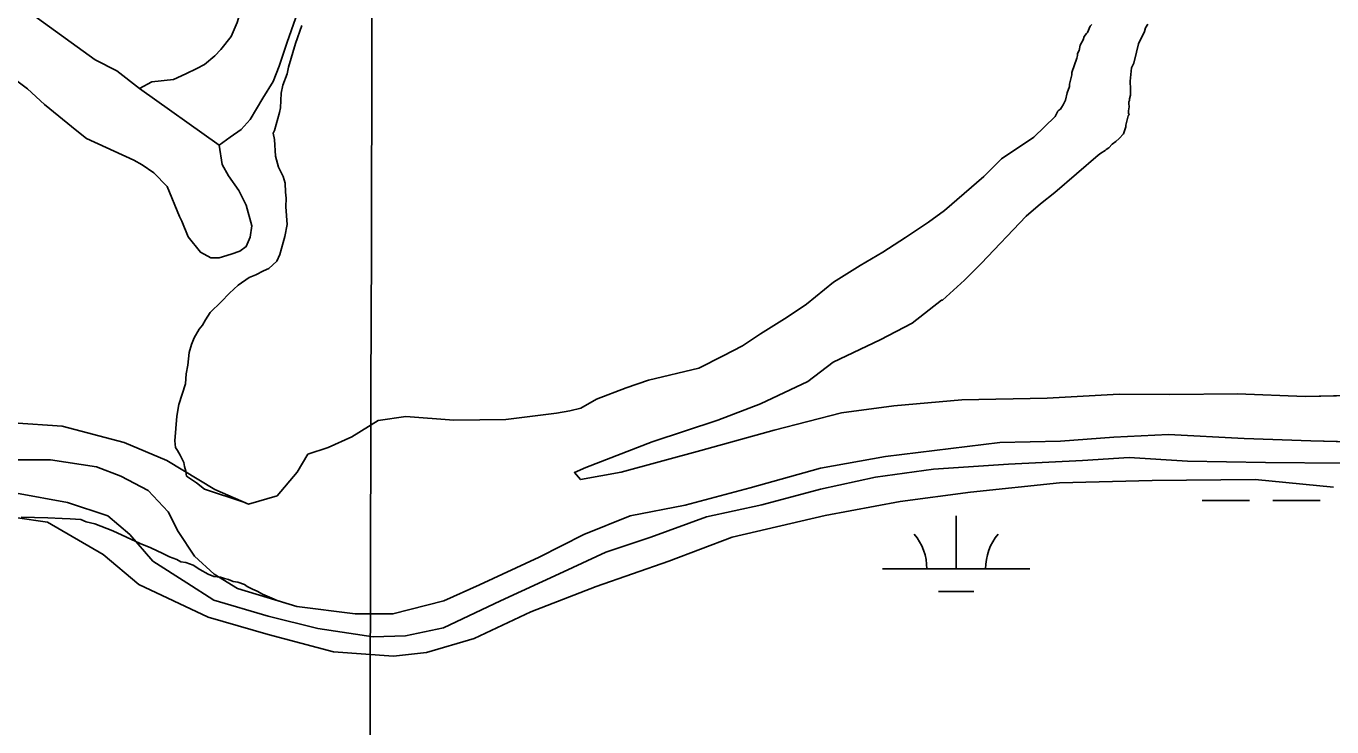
# Model space of a CAD drawing. Extents: x 3177185 to 3215018, y 812988 to 838321.
# Drawn here: x 3191596 to 3192482, y 820560 to 821036 of the extents above; entities that cross this region are included whole.
import ezdxf

# ---------------------------------------------------------------- set-up
doc = ezdxf.new("R2010")
doc.units = 0
for name, color, linetype in [('V-GRID-MAJR', 7, 'Continuous'), ('V-ROAD-CNTR', 7, 'Continuous'), ('V-SITE-VEGE', 7, 'Continuous'), ('V-TOPO-SHOR', 7, 'Continuous'), ('V-WETL-SWMP', 7, 'Continuous')]:
    doc.layers.add(name, color=color, linetype=linetype)

msp = doc.modelspace()

# ---------------------------------------------------------------- linework, layer by layer
at = {"layer": 'V-GRID-MAJR'}
msp.add_spline([(3191823.85, 818374.88), (3191838.83, 824434.08), (3191853.82, 830496.35), (3191868.81, 836558.67), (3191868.82, 836561.71)], degree=3, dxfattribs=at)
at = {"layer": 'V-ROAD-CNTR'}
msp.add_lwpolyline([(3191589.08, 820718.57), (3191623.81, 820712.17), (3191651.1, 820703.31), (3191666.11, 820690.48), (3191681.65, 820672.47), (3191704.65, 820657.81), (3191722.97, 820645.98), (3191759.85, 820635), (3191793.66, 820626.82), (3191831.25, 820621.17), (3191853.18, 820621.67), (3191878.94, 820627.28), (3191917.67, 820645.57), (3191960.43, 820665.31), (3191989.09, 820678.52), (3192019.84, 820688.76), (3192057.6, 820702.53), (3192095.17, 820710.69), (3192134.83, 820721.21), (3192172.31, 820729.46), (3192211.71, 820734.91), (3192262.47, 820738.38), (3192312.77, 820740.78), (3192344.44, 820742.81), (3192384.14, 820740.32), (3192437.05, 820739.48), (3192490.15, 820738.89)], dxfattribs=at)
at = {"layer": 'V-SITE-VEGE'}
for p, q in [((3191778.58, 821023.75), (3191782.9, 821036)), ((3192318.04, 821035.61), (3192316.17, 821031.32)), ((3192355.6, 821034.44), (3192357.09, 821036.94)), ((3192313.19, 821026.32), (3192311.32, 821022.75)), ((3192313.95, 821028.47), (3192313.19, 821026.32)), ((3192315.43, 821030.61), (3192313.95, 821028.47)), ((3192316.17, 821031.32), (3192315.43, 821030.61)), ((3192350.72, 821023.7), (3192354.84, 821031.93)), ((3192354.84, 821031.93), (3192355.6, 821034.44)), ((3191773.73, 821007.86), (3191778.58, 821023.75)), ((3192309.42, 821017.01), (3192309.39, 821015.56)), ((3192310.54, 821019.15), (3192309.42, 821017.01)), ((3192311.32, 821022.75), (3192310.54, 821019.15)), ((3192347.6, 821010.41), (3192349.54, 821017.95)), ((3192349.54, 821017.95), (3192350.72, 821023.7)), ((3192309, 821013.77), (3192305.58, 821004.09)), ((3192309.39, 821015.56), (3192309, 821013.77)), ((3192346.1, 821007.19), (3192346.48, 821008.27)), ((3192346.48, 821008.27), (3192347.6, 821010.41)), ((3191769.87, 820995.61), (3191772.74, 821003.31)), ((3191772.74, 821003.31), (3191773.73, 821007.86)), ((3192305.55, 821002.65), (3192303.99, 820996.18)), ((3192305.58, 821004.09), (3192305.55, 821002.65)), ((3192345.21, 820998.19), (3192346.1, 821007.19)), ((3191768.86, 820990.15), (3191769.87, 820995.61)), ((3192302.45, 820990.44), (3192301.27, 820985.41)), ((3192303.96, 820994.73), (3192302.45, 820990.44)), ((3192303.99, 820996.18), (3192303.96, 820994.73)), ((3192345.18, 820996.38), (3192345.21, 820998.19)), ((3192345.51, 820994.58), (3192345.18, 820996.38)), ((3192345.41, 820988.8), (3192345.51, 820994.58)), ((3191768.22, 820980.12), (3191768.86, 820990.15)), ((3192299.77, 820982.18), (3192298.66, 820980.4)), ((3192301.27, 820985.41), (3192299.77, 820982.18)), ((3192344.22, 820983.05), (3192344.24, 820984.14)), ((3192344.54, 820980.88), (3192344.22, 820983.05)), ((3192344.24, 820984.14), (3192344.62, 820985.21)), ((3192344.62, 820985.21), (3192344.64, 820986.29)), ((3192344.64, 820986.29), (3192345.41, 820988.8)), ((3191764.3, 820964.67), (3191767.71, 820976.93)), ((3191767.71, 820976.93), (3191768.22, 820980.12)), ((3192294.22, 820974.34), (3192279.73, 820960.35)), ((3192296.09, 820977.92), (3192294.22, 820974.34)), ((3192296.82, 820978.63), (3192296.09, 820977.92)), ((3192297.92, 820979.33), (3192296.82, 820978.63)), ((3192298.66, 820980.4), (3192297.92, 820979.33)), ((3192342.15, 820968.3), (3192343.71, 820974.77)), ((3192343.71, 820974.77), (3192344.45, 820975.47)), ((3192344.11, 820976.56), (3192344.13, 820978)), ((3192344.45, 820975.47), (3192344.11, 820976.56)), ((3192344.13, 820978), (3192344.54, 820980.88)), ((3191763.35, 820962.86), (3191764.3, 820964.67)), ((3192340.61, 820962.55), (3192342.13, 820967.22)), ((3192342.13, 820967.22), (3192342.15, 820968.3)), ((3191764.19, 820958.74), (3191763.35, 820962.86)), ((3191764.9, 820947.31), (3191764.19, 820958.74)), ((3192279.73, 820960.35), (3192257.87, 820945.48)), ((3192330.7, 820952.99), (3192332.91, 820955.47)), ((3192332.91, 820955.47), (3192335.46, 820957.23)), ((3192335.46, 820957.23), (3192337.67, 820959.36)), ((3192337.67, 820959.36), (3192340.61, 820962.55)), ((3191767.05, 820939.97), (3191764.9, 820947.31)), ((3192293.92, 820922.65), (3192323.39, 820948.07)), ((3192323.39, 820948.07), (3192325.22, 820949.48)), ((3192325.22, 820949.48), (3192328.14, 820951.23)), ((3192328.14, 820951.23), (3192328.87, 820951.94)), ((3192328.87, 820951.94), (3192330.7, 820952.99)), ((3191770.14, 820933.53), (3191767.05, 820939.97)), ((3192257.87, 820945.48), (3192245.77, 820933.61)), ((3191771.42, 820928.94), (3191770.14, 820933.53)), ((3191771.78, 820923), (3191771.42, 820928.94)), ((3192245.77, 820933.61), (3192219.21, 820910.5)), ((3191772.16, 820918.89), (3191771.78, 820923)), ((3192284.27, 820914.9), (3192293.92, 820922.65)), ((3191772.05, 820912.96), (3191772.16, 820918.89)), ((3191772.76, 820901.07), (3191772.05, 820912.96)), ((3192219.21, 820910.5), (3192208.17, 820902.58)), ((3192274.61, 820906.55), (3192284.27, 820914.9)), ((3192208.17, 820902.58), (3192192.73, 820892.15)), ((3192243.93, 820874.6), (3192274.61, 820906.55)), ((3191767.83, 820880.62), (3191771.24, 820892.89)), ((3191771.24, 820892.89), (3191772.76, 820901.07)), ((3192192.73, 820892.15), (3192177.3, 820882.12)), ((3191760.36, 820871.17), (3191765.93, 820876.09)), ((3191765.93, 820876.09), (3191767.83, 820880.62)), ((3192177.3, 820882.12), (3192161.88, 820873.08)), ((3191747.02, 820865.02), (3191751.61, 820866.76)), ((3191751.61, 820866.76), (3191756.68, 820869.41)), ((3191756.68, 820869.41), (3191760.36, 820871.17)), ((3192161.88, 820873.08), (3192143.85, 820861.91)), ((3192232.63, 820863.11), (3192243.93, 820874.6)), ((3191733.59, 820854.3), (3191739.62, 820859.67)), ((3191739.62, 820859.67), (3191747.02, 820865.02)), ((3192143.85, 820861.91), (3192125.35, 820846.78)), ((3192217.73, 820849.7), (3192232.63, 820863.11)), ((3191720.58, 820841.29), (3191728.01, 820848.46)), ((3191728.01, 820848.46), (3191733.59, 820854.3)), ((3192197.25, 820833.89), (3192217.04, 820849.58)), ((3192217.04, 820849.58), (3192217.73, 820849.7)), ((3191717.29, 820836.33), (3191720.58, 820841.29)), ((3192125.35, 820846.78), (3192112.32, 820838.1)), ((3191713.08, 820830.02), (3191715.41, 820832.71)), ((3191715.41, 820832.71), (3191717.29, 820836.33)), ((3192112.32, 820838.1), (3192094.29, 820826.73)), ((3192175.39, 820822.74), (3192197.25, 820833.89)), ((3191707.87, 820819.61), (3191709.78, 820824.14)), ((3191709.78, 820824.14), (3191713.08, 820830.02)), ((3192094.29, 820826.73), (3192082.06, 820818.62)), ((3192143.59, 820807.46), (3192175.39, 820822.74)), ((3191705.34, 820805.51), (3191706.41, 820814.16)), ((3191706.41, 820814.16), (3191707.87, 820819.61)), ((3192082.06, 820818.62), (3192068.86, 820811.72)), ((3191704.32, 820799.59), (3191705.34, 820805.51)), ((3192068.86, 820811.72), (3192052.27, 820803.49)), ((3192126.37, 820794.37), (3192143.59, 820807.46)), ((3191703.75, 820792.76), (3191704.32, 820799.59)), ((3192018.25, 820795.38), (3192003.1, 820790.1)), ((3192052.27, 820803.49), (3192018.25, 820795.38)), ((3191699.39, 820778.68), (3191703.75, 820792.76)), ((3192003.1, 820790.1), (3191982.95, 820782.33)), ((3192094.31, 820779.27), (3192126.37, 820794.37)), ((3191697.88, 820770.95), (3191699.39, 820778.68)), ((3191982.95, 820782.33), (3191972.14, 820776.19)), ((3192065.31, 820768.15), (3192094.31, 820779.27)), ((3192184.8, 820777.89), (3192149.14, 820773.06)), ((3192230.94, 820782), (3192184.8, 820777.89)), ((3192288.9, 820783.18), (3192230.94, 820782)), ((3192337.74, 820785.75), (3192288.9, 820783.18)), ((3192372.17, 820785.58), (3192337.74, 820785.75)), ((3192417.97, 820785.91), (3192372.17, 820785.58)), ((3192463.91, 820784.13), (3192417.97, 820785.91)), ((3192506.46, 820785.14), (3192463.91, 820784.13)), ((3191696.67, 820754.08), (3191697.88, 820770.95)), ((3191853.47, 820770.58), (3191834.57, 820767.92)), ((3191885.92, 820768.16), (3191853.47, 820770.58)), ((3191921.24, 820768.59), (3191885.92, 820768.16)), ((3191955.64, 820772.91), (3191921.24, 820768.59)), ((3191964.78, 820774.53), (3191955.64, 820772.91)), ((3191972.14, 820776.19), (3191964.78, 820774.53)), ((3192149.14, 820773.06), (3192103.59, 820761.31)), ((3191834.57, 820767.92), (3191816.85, 820756.79)), ((3192020.67, 820753.36), (3192065.31, 820768.15)), ((3192103.59, 820761.31), (3192053.76, 820747.49)), ((3191697.05, 820749.51), (3191696.67, 820754.08)), ((3191816.85, 820756.79), (3191800.7, 820749.68)), ((3191975.71, 820736.1), (3192020.67, 820753.36)), ((3192179.09, 820743.55), (3192256.58, 820752.93)), ((3192256.58, 820752.93), (3192297.98, 820753.87)), ((3192297.98, 820753.87), (3192334.05, 820756.58)), ((3192334.05, 820756.58), (3192371.16, 820758.47)), ((3192371.16, 820758.47), (3192422.63, 820755.62)), ((3192422.63, 820755.62), (3192467.78, 820754.12)), ((3192467.78, 820754.12), (3192513.12, 820752.97)), ((3191698.38, 820747.67), (3191697.05, 820749.51)), ((3191700.15, 820744.44), (3191698.38, 820747.67)), ((3191701.47, 820741.68), (3191700.15, 820744.44)), ((3191786.97, 820745.07), (3191779.53, 820732.79)), ((3191800.7, 820749.68), (3191786.97, 820745.07)), ((3192053.76, 820747.49), (3191999.69, 820732.77)), ((3192134.92, 820735.53), (3192179.09, 820743.55)), ((3191702.8, 820739.37), (3191701.47, 820741.68)), ((3191703.21, 820736.63), (3191702.8, 820739.37)), ((3191704.06, 820733.42), (3191703.21, 820736.63)), ((3191704.46, 820730.21), (3191704.06, 820733.42)), ((3191967.9, 820732.62), (3191975.71, 820736.1)), ((3192087.21, 820722.19), (3192134.92, 820735.53)), ((3191711.23, 820725.53), (3191704.46, 820730.21)), ((3191716.63, 820721.32), (3191711.23, 820725.53)), ((3191779.53, 820732.79), (3191766.03, 820716.74)), ((3191972.04, 820727.8), (3191967.9, 820732.62)), ((3191999.69, 820732.77), (3191972.04, 820727.8)), ((3191743.38, 820712.58), (3191716.63, 820721.32)), ((3191766.03, 820716.74), (3191746.65, 820711.18)), ((3192043.06, 820710.56), (3192087.21, 820722.19)), ((3191746.65, 820711.18), (3191743.38, 820712.58)), ((3192005.77, 820703.29), (3192043.06, 820710.56)), ((3191592.21, 820702.28), (3191610.46, 820701.95)), ((3191610.46, 820701.95), (3191620.03, 820701.33)), ((3191620.03, 820701.33), (3191625.51, 820701.23)), ((3191625.51, 820701.23), (3191632.8, 820700.64)), ((3191632.8, 820700.64), (3191636.43, 820699.21)), ((3191636.43, 820699.21), (3191642.33, 820697.74)), ((3191642.33, 820697.74), (3191646.42, 820696.29)), ((3191974.37, 820690.55), (3192005.77, 820703.29)), ((3191646.42, 820696.29), (3191654.57, 820692.95)), ((3191654.57, 820692.95), (3191673.14, 820684.41)), ((3191943.89, 820675.24), (3191974.37, 820690.55)), ((3191673.14, 820684.41), (3191680.39, 820681.54)), ((3191680.39, 820681.54), (3191688.54, 820677.75)), ((3191688.54, 820677.75), (3191693.06, 820675.39)), ((3191693.06, 820675.39), (3191698.05, 820673.47)), ((3191698.05, 820673.47), (3191700.76, 820672.05)), ((3191700.76, 820672.05), (3191703.94, 820671.54)), ((3191703.94, 820671.54), (3191708.93, 820669.63)), ((3191903.48, 820656.32), (3191943.89, 820675.24)), ((3191708.93, 820669.63), (3191713.45, 820666.81)), ((3191713.45, 820666.81), (3191719.32, 820663.51)), ((3191719.32, 820663.51), (3191722.95, 820662.08)), ((3191722.95, 820662.08), (3191727.5, 820661.54)), ((3191727.5, 820661.54), (3191730.22, 820660.58)), ((3191730.22, 820660.58), (3191732.95, 820660.08)), ((3191732.95, 820660.08), (3191736.12, 820658.65)), ((3191736.12, 820658.65), (3191739.31, 820658.14)), ((3191739.31, 820658.14), (3191743.85, 820656.69)), ((3191743.85, 820656.69), (3191745.65, 820655.28)), ((3191745.65, 820655.28), (3191749.27, 820653.39)), ((3191749.27, 820653.39), (3191752.44, 820651.97)), ((3191879.25, 820645.47), (3191903.48, 820656.32)), ((3191752.44, 820651.97), (3191756.05, 820650.08)), ((3191756.05, 820650.08), (3191762.39, 820647.23)), ((3191762.39, 820647.23), (3191766.02, 820645.8)), ((3191766.02, 820645.8), (3191779.41, 820641.78)), ((3191844.66, 820636.66), (3191879.25, 820645.47)), ((3191779.41, 820641.78), (3191819.12, 820636.67)), ((3191819.12, 820636.67), (3191844.66, 820636.66))]:
    msp.add_line(p, q, dxfattribs=at)
at = {"layer": 'V-TOPO-SHOR'}
msp.add_line((3191726.77, 820954.87), (3191672.61, 820993.21), dxfattribs=at)
for points in [[(3191971.11, 821839.45), (3191962.6, 821841.8), (3191959.06, 821840.49), (3191957.28, 821839.35), (3191956.28, 821838), (3191955.25, 821835.28), (3191896.89, 821619.5), (3191846.09, 821433.3), (3191809.54, 821301.4), (3191748.96, 821070.8), (3191739, 821038.14), (3191734.92, 821028.63), (3191727.72, 821019.76), (3191723.74, 821015.53), (3191716.79, 821009.59), (3191711.46, 821006.76), (3191704.16, 821003.17), (3191695.69, 820999.41), (3191681, 820997.71), (3191672.61, 820993.21)], [(3191726.77, 820954.87), (3191734.1, 820960.22), (3191741.62, 820965.36), (3191747.8, 820972.29), (3191756.27, 820986.8), (3191763.31, 820998.02), (3191767.41, 821008.5), (3191772.78, 821024.83), (3191784.1, 821057.08), (3191788.7, 821073.82), (3191793.15, 821093.48), (3191799.68, 821119.76), (3191804.26, 821146.85), (3191851.71, 821331.15), (3191931.75, 821623.38), (3191971.34, 821761.09), (3191975, 821780.19), (3191978.42, 821796.55), (3191981.95, 821808.61), (3191987.93, 821825.9), (3191985.75, 821834.94), (3191977.58, 821837.82)], [(3191672.61, 820993.21), (3191657.28, 821005.17), (3191642.55, 821012.67), (3191568.04, 821066.58)], [(3192294.22, 820974.34), (3192296.09, 820977.92), (3192296.82, 820978.63), (3192297.92, 820979.33), (3192298.66, 820980.4), (3192299.77, 820982.18), (3192301.27, 820985.41), (3192302.45, 820990.44), (3192303.96, 820994.73), (3192303.99, 820996.18), (3192305.55, 821002.65), (3192305.58, 821004.09), (3192309, 821013.77), (3192309.39, 821015.56), (3192309.42, 821017.01), (3192310.54, 821019.15), (3192311.32, 821022.75), (3192313.19, 821026.32), (3192313.95, 821028.47), (3192315.43, 821030.61), (3192316.17, 821031.32), (3192318.04, 821035.61), (3192319.15, 821036.67)], [(3192357.09, 821036.94), (3192355.6, 821034.44), (3192354.83, 821031.93), (3192350.72, 821023.7), (3192349.54, 821017.95), (3192347.6, 821010.41), (3192346.48, 821008.27), (3192346.1, 821007.19), (3192345.21, 820998.19), (3192345.18, 820996.38), (3192345.51, 820994.58), (3192345.41, 820988.8), (3192344.64, 820986.29), (3192344.62, 820985.21), (3192344.24, 820984.14), (3192344.22, 820983.05), (3192344.54, 820980.88), (3192344.13, 820978), (3192344.11, 820976.56), (3192344.45, 820975.47), (3192343.71, 820974.77), (3192342.15, 820968.3), (3192342.13, 820967.22), (3192340.61, 820962.55), (3192337.67, 820959.36), (3192335.46, 820957.23), (3192332.91, 820955.47), (3192330.7, 820952.99), (3192328.87, 820951.94), (3192328.14, 820951.23), (3192325.22, 820949.48), (3192323.39, 820948.07)], [(3191585.65, 821001.16), (3191596.46, 820993.15), (3191608, 820982.39), (3191629.97, 820964.6), (3191636.72, 820959.4), (3191668.72, 820944.56), (3191674.33, 820941.53), (3191682.25, 820935.92), (3191691.28, 820926.76), (3191699.71, 820906.28), (3191701.22, 820903.12), (3191705.53, 820892.49), (3191713.95, 820882.18), (3191720.92, 820878.34), (3191726.59, 820878.24), (3191734.84, 820880.83), (3191740.75, 820882.88), (3191745.1, 820885.93), (3191747.75, 820892.33), (3191748.87, 820900.13), (3191745.01, 820914.08), (3191740.1, 820923.94), (3191733.05, 820934.04), (3191728.69, 820941.74), (3191726.77, 820954.87)], [(3191586.9, 820766.32), (3191620.15, 820764.06), (3191662.23, 820752.92), (3191691.25, 820740.69), (3191723.66, 820721.01), (3191746.65, 820711.18), (3191766.03, 820716.74), (3191779.53, 820732.79), (3191786.97, 820745.07), (3191800.7, 820749.68), (3191816.85, 820756.79), (3191834.57, 820767.92), (3191853.47, 820770.58), (3191885.92, 820768.16), (3191921.24, 820768.59), (3191955.64, 820772.91), (3191964.78, 820774.53), (3191972.14, 820776.19), (3191982.95, 820782.33), (3192003.1, 820790.1), (3192018.25, 820795.38), (3192052.27, 820803.49), (3192068.86, 820811.72), (3192082.06, 820818.62), (3192094.29, 820826.73), (3192112.32, 820838.1), (3192125.35, 820846.78), (3192143.85, 820861.91), (3192161.88, 820873.08), (3192177.3, 820882.12), (3192192.73, 820892.15), (3192208.17, 820902.58), (3192219.21, 820910.5), (3192245.77, 820933.61), (3192257.87, 820945.48), (3192279.73, 820960.35), (3192294.22, 820974.34)], [(3192323.39, 820948.07), (3192293.92, 820922.65), (3192284.27, 820914.9), (3192274.61, 820906.55), (3192243.93, 820874.6), (3192232.63, 820863.11), (3192217.73, 820849.7), (3192217.04, 820849.58), (3192197.25, 820833.89), (3192175.39, 820822.74), (3192143.59, 820807.46), (3192126.37, 820794.37), (3192094.31, 820779.27), (3192065.31, 820768.15), (3192020.67, 820753.36), (3191975.71, 820736.1), (3191967.9, 820732.62), (3191972.04, 820727.8), (3191999.69, 820732.77), (3192053.76, 820747.49), (3192103.59, 820761.31), (3192149.14, 820773.06), (3192184.8, 820777.89), (3192230.94, 820782), (3192288.9, 820783.18), (3192337.74, 820785.75), (3192372.17, 820785.58), (3192417.97, 820785.91), (3192463.91, 820784.13), (3192506.46, 820785.14)], [(3191569.28, 820741.14), (3191612.16, 820741.17), (3191643.35, 820736.57), (3191659.88, 820730.11), (3191678.38, 820720.45), (3191692.03, 820705.94), (3191698.93, 820692.52), (3191710, 820675.94), (3191723.25, 820663.64), (3191739.2, 820653.85), (3191779.41, 820641.78), (3191819.12, 820636.67), (3191844.66, 820636.66), (3191879.25, 820645.47), (3191903.48, 820656.32), (3191943.89, 820675.24), (3191974.37, 820690.55), (3192005.77, 820703.29), (3192043.06, 820710.56), (3192087.21, 820722.2), (3192134.92, 820735.53), (3192179.09, 820743.55), (3192256.58, 820752.93), (3192297.98, 820753.87), (3192334.05, 820756.58), (3192371.16, 820758.47), (3192422.63, 820755.62), (3192467.78, 820754.12), (3192513.12, 820752.97)]]:
    msp.add_lwpolyline(points, dxfattribs=at)
at = {"layer": 'V-WETL-SWMP'}
for p, q in [((3192394.12, 820713.7), (3192426.12, 820713.7)), ((3192442.12, 820713.7), (3192474.12, 820713.7)), ((3192227.06, 820667.27), (3192227.06, 820703.27)), ((3192177.06, 820667.27), (3192277.06, 820667.27)), ((3192215.06, 820651.84), (3192239.06, 820651.84))]:
    msp.add_line(p, q, dxfattribs=at)
msp.add_lwpolyline([(3191565.97, 820705.33), (3191610.24, 820698.84), (3191647.81, 820676.97), (3191672.22, 820656.58), (3191719.15, 820634.54), (3191759.84, 820622.77), (3191804.19, 820610.93), (3191844.94, 820607.89), (3191867.44, 820610.35), (3191899.78, 820619.84), (3191938.24, 820638.14), (3191982.65, 820655.27), (3192031.97, 820672.4), (3192075.03, 820688.83), (3192138.2, 820703.4), (3192189.07, 820712.92), (3192236.68, 820719.21), (3192297.29, 820725.62), (3192360.14, 820727.09), (3192430.1, 820727.82), (3192483.21, 820722.78)], dxfattribs=at)
for centre, start, end in [((3192171.82, 820667.75), 359.22818, 40.77184), ((3192282.3, 820667.75), 139.22818, 180.77184)]:
    msp.add_arc(centre, 35.25, start, end, dxfattribs=at)

doc.saveas('drawing.dxf')
